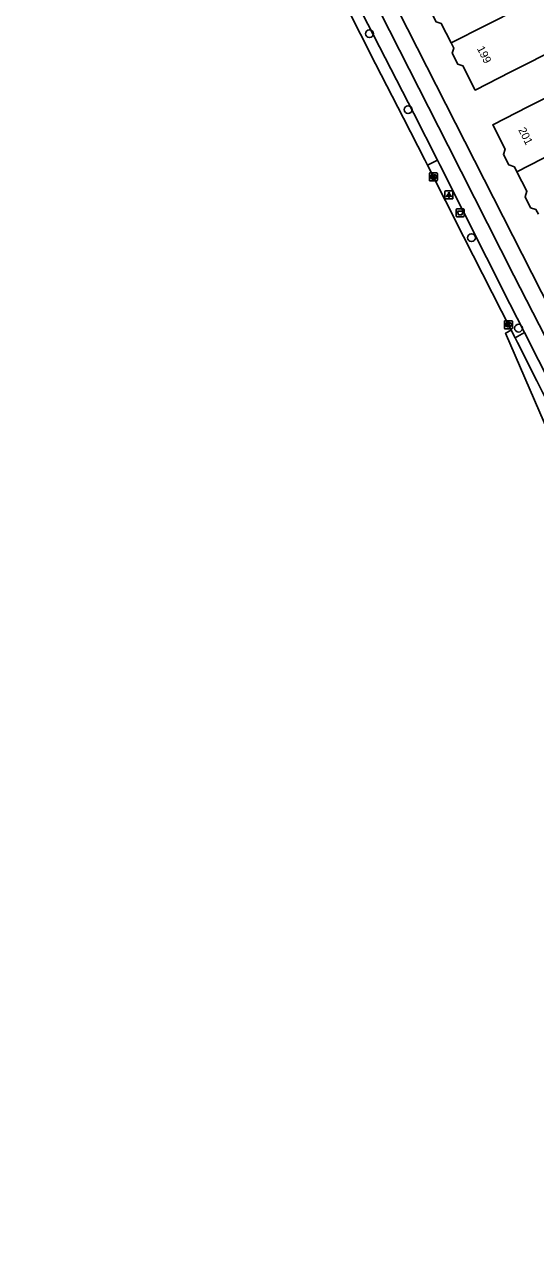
# Model space of a CAD drawing. Extents: x 162347 to 162868, y 381221 to 381813.
# Drawn here: x 162358.7 to 162422.6, y 381421.7 to 381573.3 of the extents above; entities that cross this region are included whole.
import ezdxf

# ---------------------------------------------------------------- set-up
doc = ezdxf.new("R2010")
doc.units = 0
for name, color, linetype in [('IMGEO_Afvalbak', 7, 'Continuous'), ('IMGEO_Berm_open', 7, 'Continuous'), ('IMGEO_Boom', 7, 'Continuous'), ('IMGEO_Fietspad_open', 7, 'Continuous'), ('IMGEO_Kolk', 7, 'Continuous'), ('IMGEO_Lichtpunt', 7, 'Continuous'), ('IMGEO_Pand', 7, 'Continuous'), ('IMGEO_Pand_nummerreeks', 7, 'Continuous'), ('IMGEO_Parkeervlak_open', 7, 'Continuous'), ('IMGEO_Rijbaan_regionaal_gesloten', 7, 'Continuous'), ('IMGEO_Voetpad_open', 7, 'Continuous')]:
    doc.layers.add(name, color=color, linetype=linetype)

msp = doc.modelspace()

# ---------------------------------------------------------------- linework, layer by layer
at = {"layer": 'IMGEO_Afvalbak'}
for p, q in [((162412.64, 381549.37), (162412.64, 381550.17)), ((162412.64, 381550.17), (162412.64, 381549.37)), ((162412.74, 381550.27), (162413.53, 381550.27)), ((162413.53, 381550.27), (162412.74, 381550.27)), ((162413.63, 381550.17), (162413.63, 381549.37)), ((162413.63, 381549.37), (162413.63, 381550.17)), ((162413.53, 381549.27), (162412.74, 381549.27)), ((162412.74, 381549.27), (162413.53, 381549.27))]:
    msp.add_line(p, q, dxfattribs=at)
msp.add_lwpolyline([(162412.78, 381549.98), (162413.49, 381549.98), (162413.34, 381549.51), (162412.93, 381549.51), (162412.78, 381549.98)], dxfattribs=at)
for centre, start, end in [((162412.74, 381550.17), 90, 180), ((162412.74, 381550.17), 90, 180), ((162413.53, 381550.17), 0, 90), ((162413.53, 381550.17), 360, 90), ((162412.74, 381549.37), 180, 270), ((162412.74, 381549.37), 180, 270), ((162413.53, 381549.37), 270, 0), ((162413.53, 381549.37), 270, 0)]:
    msp.add_arc(centre, 0.1, start, end, dxfattribs=at)
at = {"layer": 'IMGEO_Berm_open'}
for points in [[(162409.05, 381555.71), (162410.31, 381556.35)], [(162419.99, 381534.17), (162421.18, 381534.83)]]:
    msp.add_lwpolyline(points, dxfattribs=at)
at = {"layer": 'IMGEO_Boom'}
for centre in [(162401.8, 381572.15), (162406.63, 381562.66), (162414.55, 381546.66), (162420.43, 381535.36)]:
    msp.add_circle(centre, 0.489, dxfattribs=at)
at = {"layer": 'IMGEO_Fietspad_open'}
for points in [[(162410.31, 381556.35), (162407.33, 381562.19), (162400.9, 381574.73), (162395.84, 381584.69), (162393.2, 381589.88), (162392.52, 381591.23), (162388.34, 381599.64), (162387.81, 381600.71), (162382.46, 381611.32), (162380.86, 381614.49), (162379.58, 381616.99), (162374.94, 381626), (162370.75, 381634.24), (162367.72, 381640.2), (162364, 381647.52), (162361.11, 381653.22)], [(162362.95, 381654.18), (162366.42, 381647.35), (162373.55, 381633.19), (162382.23, 381616.14), (162390.52, 381599.75), (162395.61, 381589.62), (162403.11, 381574.94), (162411.64, 381558.14), (162419.85, 381541.93), (162427.81, 381526.46), (162437.49, 381507.4), (162441.27, 381500), (162456.81, 381469.52), (162464.95, 381453.52)], [(162421.18, 381534.83), (162419.36, 381538.4), (162410.61, 381555.78), (162410.31, 381556.35)], [(162462.98, 381452.54), (162461.62, 381455.25), (162453, 381472.24), (162452.04, 381474.11), (162448.97, 381480.11), (162445.18, 381487.48), (162438.84, 381500), (162438.56, 381500.56), (162435.49, 381506.62), (162424.68, 381527.92), (162421.18, 381534.83)]]:
    msp.add_lwpolyline(points, dxfattribs=at)
at = {"layer": 'IMGEO_Kolk'}
for p, q in [((162409.29, 381553.83), (162409.29, 381554.68)), ((162409.36, 381554.76), (162410.22, 381554.76)), ((162409.78, 381554.54), (162409.8, 381554.54)), ((162410.29, 381554.68), (162410.29, 381553.83)), ((162410.22, 381553.76), (162409.36, 381553.76)), ((162409.8, 381553.98), (162409.78, 381553.98)), ((162418.66, 381535.37), (162418.66, 381536.22)), ((162418.73, 381536.29), (162419.59, 381536.29)), ((162419.66, 381536.22), (162419.66, 381535.37)), ((162419.59, 381535.29), (162418.73, 381535.29)), ((162419.15, 381536.07), (162419.17, 381536.07)), ((162419.17, 381535.51), (162419.15, 381535.51))]:
    msp.add_line(p, q, dxfattribs=at)
for points in [[(162409.29, 381553.83), (162409.29, 381554.68)], [(162409.36, 381554.76), (162410.22, 381554.76)], [(162409.61, 381554.46), (162409.73, 381554.46), (162409.73, 381554.3), (162409.86, 381554.46), (162410.03, 381554.46), (162409.88, 381554.31), (162410.03, 381554.06), (162409.88, 381554.06), (162409.8, 381554.22), (162409.73, 381554.15), (162409.73, 381554.06), (162409.61, 381554.06), (162409.61, 381554.46)], [(162410.29, 381554.68), (162410.29, 381553.83)], [(162410.22, 381553.76), (162409.36, 381553.76)], [(162418.66, 381535.37), (162418.66, 381536.22)], [(162418.73, 381536.29), (162419.59, 381536.29)], [(162419.66, 381536.22), (162419.66, 381535.37)], [(162419.59, 381535.29), (162418.73, 381535.29)], [(162418.98, 381535.99), (162419.1, 381535.99), (162419.1, 381535.84), (162419.23, 381535.99), (162419.4, 381535.99), (162419.25, 381535.84), (162419.4, 381535.59), (162419.25, 381535.59), (162419.17, 381535.76), (162419.1, 381535.69), (162419.1, 381535.59), (162418.98, 381535.59), (162418.98, 381535.99)]]:
    msp.add_lwpolyline(points, dxfattribs=at)
for centre, start, end in [((162409.37, 381554.68), 91.552, 178.448), ((162409.37, 381554.68), 91.552, 178.448), ((162410.21, 381554.68), 1.552, 88.448), ((162410.21, 381554.68), 1.552, 88.448), ((162409.37, 381553.83), 181.552, 268.448), ((162409.37, 381553.83), 181.552, 268.448), ((162410.21, 381553.83), 271.552, 358.448), ((162410.21, 381553.83), 271.552, 358.448), ((162418.74, 381536.22), 91.552, 178.448), ((162418.74, 381536.22), 91.552, 178.448), ((162419.58, 381536.22), 1.552, 88.448), ((162419.58, 381536.22), 1.552, 88.448), ((162418.74, 381535.37), 181.552, 268.448), ((162418.74, 381535.37), 181.552, 268.448), ((162419.58, 381535.37), 271.552, 358.448), ((162419.58, 381535.37), 271.552, 358.448)]:
    msp.add_arc(centre, 0.0765, start, end, dxfattribs=at)
for centre, major_axis, ratio, start_param, end_param in [((162409.78, 381554.26), (-0.387, 0.002), 0.722429, 4.712389, 7.853982), ((162409.8, 381554.26), (-0.39, 0.002), 0.717154, 1.570796, 4.712389), ((162419.15, 381535.79), (-0.387, 0.002), 0.722429, 4.712389, 7.853982), ((162419.17, 381535.79), (-0.39, 0.002), 0.717154, 1.570796, 4.712389)]:
    msp.add_ellipse(centre, major_axis=major_axis, ratio=ratio, start_param=start_param, end_param=end_param, dxfattribs=at)
at = {"layer": 'IMGEO_Lichtpunt'}
for p, q in [((162411.23, 381552.41), (162411.23, 381551.6)), ((162411.23, 381552.41), (162411.23, 381551.6)), ((162412.14, 381552.51), (162411.33, 381552.51)), ((162412.14, 381552.51), (162411.33, 381552.51)), ((162411.33, 381551.51), (162412.14, 381551.51)), ((162411.33, 381551.51), (162412.14, 381551.51)), ((162412.23, 381551.6), (162412.23, 381552.41)), ((162412.23, 381551.6), (162412.23, 381552.41))]:
    msp.add_line(p, q, dxfattribs=at)
for points in [[(162411.61, 381552.07), (162411.65, 381552.05), (162411.46, 381551.78), (162411.42, 381551.81), (162411.61, 381552.07)], [(162411.71, 381552.03), (162411.76, 381552.03), (162411.76, 381551.7), (162411.71, 381551.7), (162411.71, 381552.03)], [(162411.82, 381552.05), (162411.86, 381552.07), (162412.04, 381551.81), (162412.01, 381551.78), (162411.82, 381552.05)]]:
    msp.add_lwpolyline(points, dxfattribs=at)
msp.add_circle((162411.73, 381552.21), 0.0994, dxfattribs=at)
for centre, start, end in [((162411.33, 381552.41), 90, 180), ((162411.33, 381552.41), 90, 180), ((162411.33, 381551.6), 180, 270), ((162411.33, 381551.6), 180, 270), ((162412.14, 381552.41), 0, 90), ((162412.14, 381552.41), 0, 90), ((162412.14, 381551.6), 270, 0), ((162412.14, 381551.6), 270, 360)]:
    msp.add_arc(centre, 0.0946, start, end, dxfattribs=at)
at = {"layer": 'IMGEO_Pand'}
for points in [[(162412, 381570.99), (162424.89, 381577.55)], [(162408.42, 381576.97), (162410.12, 381573.63), (162410.76, 381573.42), (162412, 381570.99)], [(162412, 381570.99), (162412.33, 381570.33), (162412.13, 381569.71), (162412.83, 381568.33), (162413.47, 381568.12), (162415.01, 381565.1), (162419.46, 381567.37), (162425.66, 381570.52), (162427.82, 381571.63), (162428.85, 381569.62)], [(162428.85, 381569.62), (162430.14, 381567.08), (162427.97, 381565.98), (162427.86, 381566.19), (162421.67, 381563.04), (162417.21, 381560.78), (162418.76, 381557.73), (162418.54, 381557.05), (162419.2, 381555.75), (162419.92, 381555.52), (162420.23, 381554.91)], [(162420.23, 381554.91), (162428.17, 381558.96)], [(162420.23, 381554.91), (162421.48, 381552.46), (162421.25, 381551.77), (162421.94, 381550.4), (162422.61, 381550.18), (162422.91, 381549.59)]]:
    msp.add_lwpolyline(points, dxfattribs=at)
at = {"layer": 'IMGEO_Parkeervlak_open'}
for points in [[(162419.99, 381534.17), (162419.51, 381535.11)], [(162491.21, 381393.8), (162488.59, 381398.9), (162482.57, 381410.85), (162477.84, 381420.16), (162475.12, 381425.52), (162471.76, 381432.15), (162465.21, 381444.97), (162461.73, 381451.93), (162458.43, 381458.53), (162450.88, 381473.37), (162447.78, 381479.47), (162444.38, 381486.16), (162439.22, 381496.36), (162437.34, 381500), (162436.32, 381501.97), (162434.33, 381505.98), (162432.56, 381509.56), (162427.95, 381518.51), (162423.46, 381527.29), (162422.7, 381528.78), (162420.29, 381533.58), (162419.99, 381534.17)]]:
    msp.add_lwpolyline(points, dxfattribs=at)
at = {"layer": 'IMGEO_Rijbaan_regionaal_gesloten'}
for points in [[(162409.05, 381555.71), (162408.71, 381556.4), (162406.05, 381561.59), (162402.56, 381568.4), (162396.92, 381579.56), (162394.62, 381584.1), (162392, 381589.28), (162387.78, 381597.61), (162387.07, 381599.03), (162383.84, 381605.45), (162381.2, 381610.64), (162378.31, 381616.3), (162376.14, 381620.55), (162370.92, 381630.78), (162369.47, 381633.63), (162367.29, 381637.93), (162362.48, 381647.43), (162360.73, 381651.14), (162358.65, 381655.43)], [(162419.51, 381535.11), (162413.53, 381546.83), (162409.05, 381555.71)], [(162489.82, 381392.1), (162487.91, 381395.91), (162482.09, 381407.3), (162475.71, 381420.23), (162467.62, 381435.98), (162460.04, 381451.09), (162459.29, 381452.6), (162452.16, 381466.56), (162442.93, 381484.76), (162435.2, 381500), (162427.32, 381515.35), (162426.04, 381517.98), (162418.81, 381534.72), (162419.51, 381535.11)]]:
    msp.add_lwpolyline(points, dxfattribs=at)
at = {"layer": 'IMGEO_Voetpad_open'}
msp.add_lwpolyline([(162466.79, 381454.43), (162443.6, 381500), (162364.76, 381654.89)], dxfattribs=at)

# ---------------------------------------------------------------- texts
at = {"layer": 'IMGEO_Pand_nummerreeks'}
for s, rotation, p in [('199', 296.9779, (162415.19, 381570.31)), ('201', 297.0491, (162420.36, 381560.14))]:
    msp.add_text(s, height=1, rotation=rotation, dxfattribs=at).set_placement(p)

doc.saveas('drawing.dxf')
